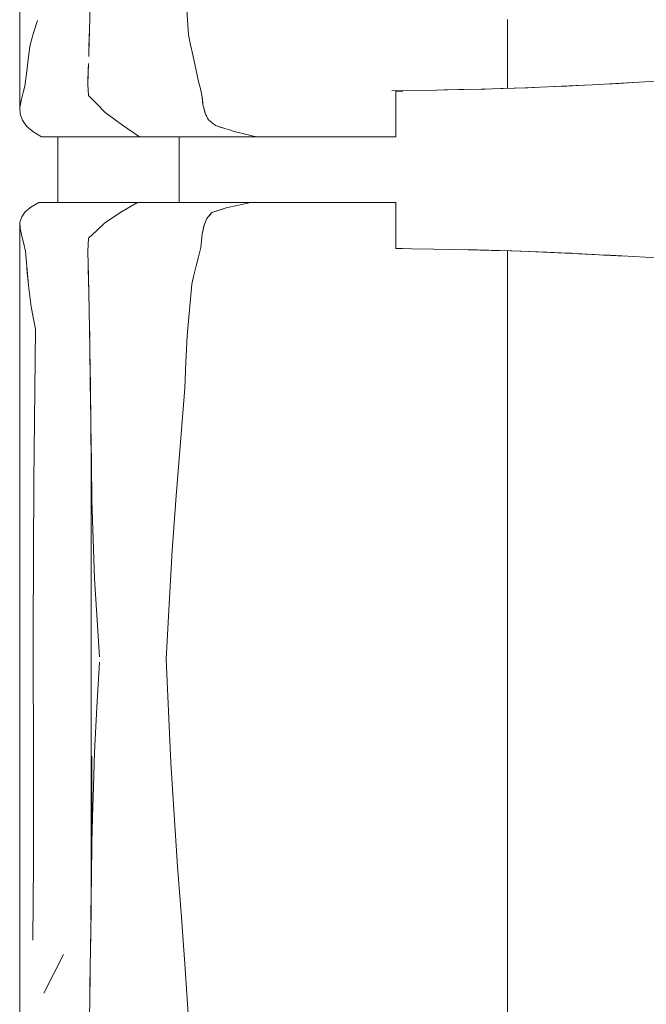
# Model space of a CAD drawing. Header units: millimetres. Extents: x -261 to 187, y -214 to 106.
# Tile 850 of 1056: x -199.671 to -199.289, y 9.912 to 10.514. Entities that reach past the tile are written whole.
import ezdxf

# ---------------------------------------------------------------- set-up
doc = ezdxf.new("R2010")
doc.units = ezdxf.units.MM
doc.header["$LTSCALE"] = 0.005
doc.header["$MEASUREMENT"] = 0
doc.layers.add('IFC-Elemento de mobília-Contorno', color=9, linetype='Continuous', lineweight=5)
doc.layers.add('IFC-Laje-Contorno', color=9, linetype='Continuous', lineweight=5)

msp = doc.modelspace()

# ---------------------------------------------------------------- linework, layer by layer
at = {"layer": 'IFC-Elemento de mobília-Contorno', "lineweight": 5}
for p, q in [((-199.67117, 10.62763), (-199.67109, 10.46001)), ((-199.62845, 10.51345), (-199.62827, 10.52437)), ((-199.56916, 10.51967), (-199.56822, 10.50434)), ((-199.62876, 10.50231), (-199.62845, 10.51345)), ((-199.37331, 10.47161), (-199.37331, 10.51369)), ((-199.66285, 10.50558), (-199.66035, 10.51307)), ((-199.62862, 10.50581), (-199.62852, 10.51082)), ((-199.66473, 10.49826), (-199.66285, 10.50558)), ((-199.62906, 10.49116), (-199.62876, 10.50231)), ((-199.62889, 10.49746), (-199.62862, 10.50581)), ((-199.56822, 10.50434), (-199.56689, 10.49818)), ((-199.66591, 10.49115), (-199.66473, 10.49826)), ((-199.56689, 10.49818), (-199.56556, 10.49201)), ((-199.66693, 10.48205), (-199.66591, 10.49115)), ((-199.56556, 10.49201), (-199.56289, 10.47968)), ((-199.62945, 10.48042), (-199.62923, 10.4869)), ((-199.62936, 10.48317), (-199.62931, 10.48448)), ((-199.66796, 10.47296), (-199.66693, 10.48205)), ((-199.62967, 10.47394), (-199.62945, 10.48042)), ((-199.62966, 10.47518), (-199.62936, 10.48317)), ((-199.56289, 10.47968), (-199.56216, 10.47664)), ((-199.669, 10.46902), (-199.66796, 10.47296)), ((-199.62967, 10.47394), (-199.6291, 10.46722)), ((-199.62966, 10.47518), (-199.62964, 10.47489)), ((-199.56216, 10.47664), (-199.56143, 10.47361)), ((-199.56143, 10.47361), (-199.56069, 10.47058)), ((-199.38946, 10.47112), (-199.37597, 10.47152)), ((-199.37745, 10.47147), (-199.36869, 10.47176)), ((-199.3768, 10.47149), (-199.3765, 10.4715)), ((-199.3765, 10.4715), (-199.36869, 10.47176)), ((-199.37597, 10.47152), (-199.36247, 10.47192)), ((-199.36869, 10.47176), (-199.36089, 10.47202)), ((-199.36247, 10.47192), (-199.34891, 10.47249)), ((-199.36089, 10.47202), (-199.35712, 10.47214)), ((-199.34891, 10.47249), (-199.33534, 10.47307)), ((-199.34494, 10.47266), (-199.32665, 10.47352)), ((-199.34494, 10.47266), (-199.3371, 10.47303)), ((-199.3371, 10.47303), (-199.32666, 10.47352)), ((-199.33534, 10.47307), (-199.32137, 10.4738)), ((-199.32137, 10.4738), (-199.30739, 10.47452)), ((-199.31322, 10.47422), (-199.30511, 10.47467)), ((-199.30739, 10.47452), (-199.29287, 10.47534)), ((-199.30511, 10.47467), (-199.29711, 10.47511)), ((-199.30511, 10.47467), (-199.29711, 10.47511)), ((-199.30013, 10.47493), (-199.29287, 10.47534)), ((-199.29711, 10.47511), (-199.29287, 10.47534)), ((-199.29287, 10.47534), (-199.27835, 10.47616)), ((-199.67004, 10.46509), (-199.669, 10.46902)), ((-199.6291, 10.46722), (-199.62405, 10.46209)), ((-199.56069, 10.47058), (-199.55996, 10.46754)), ((-199.55996, 10.46754), (-199.55979, 10.46605)), ((-199.55979, 10.46605), (-199.55929, 10.46157)), ((-199.55979, 10.46605), (-199.55946, 10.46306)), ((-199.44395, 10.4702), (-199.41651, 10.47061)), ((-199.4415, 10.47001), (-199.43932, 10.47001)), ((-199.4415, 10.4552), (-199.4415, 10.47001)), ((-199.43932, 10.47001), (-199.43734, 10.47001)), ((-199.41664, 10.4706), (-199.40299, 10.47086)), ((-199.41183, 10.4707), (-199.39989, 10.47093)), ((-199.40299, 10.47086), (-199.38946, 10.47112)), ((-199.39989, 10.47093), (-199.38692, 10.47119)), ((-199.67109, 10.46001), (-199.67004, 10.46509)), ((-199.67109, 10.46001), (-199.67094, 10.4559)), ((-199.62405, 10.46209), (-199.61901, 10.45696)), ((-199.55946, 10.46306), (-199.55929, 10.46157)), ((-199.55929, 10.46157), (-199.55895, 10.46031)), ((-199.55895, 10.46031), (-199.55827, 10.4578)), ((-199.55895, 10.46031), (-199.55861, 10.45906)), ((-199.67094, 10.4559), (-199.66957, 10.45218)), ((-199.61901, 10.45696), (-199.60846, 10.44912)), ((-199.55861, 10.45906), (-199.55793, 10.45654)), ((-199.55827, 10.4578), (-199.55793, 10.45654)), ((-199.55793, 10.45654), (-199.55744, 10.45551)), ((-199.55744, 10.45551), (-199.55695, 10.45449)), ((-199.55744, 10.45551), (-199.55646, 10.45346)), ((-199.55646, 10.45346), (-199.55597, 10.45243)), ((-199.4415, 10.44195), (-199.4415, 10.4552)), ((-199.66957, 10.45218), (-199.66708, 10.44863)), ((-199.66708, 10.44863), (-199.66325, 10.44523)), ((-199.60846, 10.44912), (-199.59796, 10.44195)), ((-199.55597, 10.45243), (-199.55486, 10.45153)), ((-199.55486, 10.45153), (-199.55376, 10.45064)), ((-199.55376, 10.45064), (-199.55155, 10.44884)), ((-199.55155, 10.44884), (-199.54869, 10.44796)), ((-199.55155, 10.44884), (-199.54584, 10.44709)), ((-199.54869, 10.44796), (-199.54584, 10.44709)), ((-199.66325, 10.44523), (-199.66059, 10.44359)), ((-199.66059, 10.44359), (-199.65793, 10.44195)), ((-199.65793, 10.44195), (-199.59796, 10.44195)), ((-199.59796, 10.44195), (-199.55668, 10.44195)), ((-199.57373, 10.40188), (-199.57373, 10.44195)), ((-199.55668, 10.44195), (-199.52662, 10.44195)), ((-199.54584, 10.44709), (-199.54299, 10.44621)), ((-199.54299, 10.44621), (-199.54014, 10.44532)), ((-199.54014, 10.44532), (-199.53, 10.4428)), ((-199.54014, 10.44532), (-199.53338, 10.44364)), ((-199.54014, 10.44532), (-199.53676, 10.44448)), ((-199.53676, 10.44448), (-199.53338, 10.44364)), ((-199.53, 10.4428), (-199.52662, 10.44195)), ((-199.52662, 10.44195), (-199.52465, 10.44195)), ((-199.52465, 10.44195), (-199.52269, 10.44195)), ((-199.52269, 10.44195), (-199.52076, 10.44195)), ((-199.52076, 10.44195), (-199.51883, 10.44195)), ((-199.51883, 10.44195), (-199.51692, 10.44195)), ((-199.51692, 10.44195), (-199.515, 10.44195)), ((-199.515, 10.44195), (-199.51307, 10.44195)), ((-199.51307, 10.44195), (-199.51112, 10.44195)), ((-199.51112, 10.44195), (-199.50914, 10.44195)), ((-199.50914, 10.44195), (-199.50713, 10.44195)), ((-199.50713, 10.44195), (-199.50507, 10.44195)), ((-199.50507, 10.44195), (-199.50296, 10.44195)), ((-199.50296, 10.44195), (-199.50081, 10.44195)), ((-199.50081, 10.44195), (-199.49862, 10.44195)), ((-199.49862, 10.44195), (-199.49643, 10.44195)), ((-199.49643, 10.44195), (-199.49424, 10.44195)), ((-199.49424, 10.44195), (-199.49209, 10.44195)), ((-199.49209, 10.44195), (-199.48998, 10.44195)), ((-199.48998, 10.44195), (-199.48795, 10.44195)), ((-199.48795, 10.44195), (-199.48601, 10.44195)), ((-199.48601, 10.44195), (-199.48418, 10.44195)), ((-199.48418, 10.44195), (-199.48245, 10.44195)), ((-199.48245, 10.44195), (-199.48079, 10.44195)), ((-199.48079, 10.44195), (-199.47916, 10.44195)), ((-199.47916, 10.44195), (-199.47754, 10.44195)), ((-199.47754, 10.44195), (-199.47589, 10.44195)), ((-199.47589, 10.44195), (-199.47417, 10.44195)), ((-199.47417, 10.44195), (-199.47236, 10.44195)), ((-199.47236, 10.44195), (-199.47042, 10.44195)), ((-199.47042, 10.44195), (-199.46834, 10.44195)), ((-199.46834, 10.44195), (-199.46616, 10.44195)), ((-199.46616, 10.44195), (-199.46387, 10.44195)), ((-199.46387, 10.44195), (-199.46149, 10.44195)), ((-199.46149, 10.44195), (-199.45904, 10.44195)), ((-199.45904, 10.44195), (-199.45653, 10.44195)), ((-199.45653, 10.44195), (-199.45398, 10.44195)), ((-199.45398, 10.44195), (-199.45139, 10.44195)), ((-199.45139, 10.44195), (-199.44882, 10.44195)), ((-199.44882, 10.44195), (-199.44628, 10.44195)), ((-199.44628, 10.44195), (-199.44383, 10.44195)), ((-199.44383, 10.44195), (-199.4415, 10.44195)), ((-199.66435, 10.39909), (-199.65949, 10.40188)), ((-199.65949, 10.40188), (-199.59924, 10.40188)), ((-199.60934, 10.39594), (-199.59924, 10.40188)), ((-199.59924, 10.40188), (-199.53008, 10.40188)), ((-199.58398, 10.40188), (-199.57373, 10.40188)), ((-199.54511, 10.39855), (-199.53008, 10.40188)), ((-199.54511, 10.39855), (-199.5376, 10.40021)), ((-199.5376, 10.40021), (-199.53008, 10.40188)), ((-199.5376, 10.40021), (-199.53384, 10.40105)), ((-199.53384, 10.40105), (-199.53008, 10.40188)), ((-199.53178, 10.40188), (-199.52877, 10.40188)), ((-199.53008, 10.40188), (-199.5281, 10.40188)), ((-199.52877, 10.40188), (-199.52595, 10.40188)), ((-199.5281, 10.40188), (-199.52613, 10.40188)), ((-199.52613, 10.40188), (-199.52417, 10.40188)), ((-199.52417, 10.40188), (-199.52224, 10.40188)), ((-199.52224, 10.40188), (-199.52032, 10.40188)), ((-199.52032, 10.40188), (-199.51842, 10.40188)), ((-199.51842, 10.40188), (-199.51651, 10.40188)), ((-199.51651, 10.40188), (-199.5146, 10.40188)), ((-199.5146, 10.40188), (-199.51268, 10.40188)), ((-199.51268, 10.40188), (-199.51074, 10.40188)), ((-199.51074, 10.40188), (-199.50878, 10.40188)), ((-199.50878, 10.40188), (-199.50677, 10.40188)), ((-199.50677, 10.40188), (-199.50472, 10.40188)), ((-199.50472, 10.40188), (-199.50262, 10.40188)), ((-199.50262, 10.40188), (-199.50047, 10.40188)), ((-199.50047, 10.40188), (-199.4983, 10.40188)), ((-199.4983, 10.40188), (-199.49612, 10.40188)), ((-199.49612, 10.40188), (-199.49395, 10.40188)), ((-199.49395, 10.40188), (-199.49182, 10.40188)), ((-199.49182, 10.40188), (-199.48974, 10.40188)), ((-199.48974, 10.40188), (-199.48773, 10.40188)), ((-199.48773, 10.40188), (-199.48582, 10.40188)), ((-199.48582, 10.40188), (-199.48401, 10.40188)), ((-199.48401, 10.40188), (-199.4823, 10.40188)), ((-199.4823, 10.40188), (-199.48066, 10.40188)), ((-199.48066, 10.40188), (-199.47905, 10.40188)), ((-199.47905, 10.40188), (-199.47743, 10.40188)), ((-199.47743, 10.40188), (-199.47579, 10.40188)), ((-199.47579, 10.40188), (-199.47408, 10.40188)), ((-199.47408, 10.40188), (-199.47228, 10.40188)), ((-199.47228, 10.40188), (-199.47034, 10.40188)), ((-199.47034, 10.40188), (-199.46828, 10.40188)), ((-199.46828, 10.40188), (-199.46611, 10.40188)), ((-199.46611, 10.40188), (-199.46383, 10.40188)), ((-199.46383, 10.40188), (-199.46148, 10.40188)), ((-199.46148, 10.40188), (-199.45904, 10.40188)), ((-199.45904, 10.40188), (-199.45655, 10.40188)), ((-199.45655, 10.40188), (-199.45402, 10.40188)), ((-199.45402, 10.40188), (-199.45145, 10.40188)), ((-199.45145, 10.40188), (-199.44889, 10.40188)), ((-199.44889, 10.40188), (-199.44637, 10.40188)), ((-199.44637, 10.40188), (-199.44394, 10.40188)), ((-199.44394, 10.40188), (-199.44161, 10.40188)), ((-199.44161, 10.38862), (-199.44161, 10.40188)), ((-199.67108, 10.38986), (-199.66994, 10.39318)), ((-199.66994, 10.39318), (-199.66775, 10.39622)), ((-199.66775, 10.39622), (-199.66435, 10.39909)), ((-199.61949, 10.38927), (-199.60934, 10.39594)), ((-199.55614, 10.39305), (-199.55389, 10.3957)), ((-199.55614, 10.39305), (-199.55539, 10.39393)), ((-199.55539, 10.39393), (-199.55389, 10.3957)), ((-199.55539, 10.39393), (-199.55464, 10.39482)), ((-199.55464, 10.39482), (-199.55389, 10.3957)), ((-199.55389, 10.3957), (-199.54511, 10.39855)), ((-199.55389, 10.3957), (-199.54731, 10.39784)), ((-199.54731, 10.39784), (-199.54511, 10.39855)), ((-199.67119, 10.23643), (-199.67108, 10.38986)), ((-199.67108, 10.38986), (-199.671, 10.38616)), ((-199.6243, 10.38465), (-199.61949, 10.38927)), ((-199.55917, 10.38542), (-199.55862, 10.38808)), ((-199.55889, 10.38675), (-199.55862, 10.38808)), ((-199.55862, 10.38808), (-199.55732, 10.39114)), ((-199.55732, 10.39114), (-199.55688, 10.39216)), ((-199.55688, 10.39216), (-199.55614, 10.39305)), ((-199.44161, 10.37383), (-199.44161, 10.38862)), ((-199.671, 10.38616), (-199.6698, 10.38131)), ((-199.6698, 10.38131), (-199.66873, 10.37673)), ((-199.6291, 10.38002), (-199.6243, 10.38465)), ((-199.55994, 10.38066), (-199.55972, 10.38276)), ((-199.55972, 10.38276), (-199.55917, 10.38542)), ((-199.55972, 10.38276), (-199.55944, 10.38409)), ((-199.55944, 10.38409), (-199.55917, 10.38542)), ((-199.55917, 10.38542), (-199.55889, 10.38675)), ((-199.66873, 10.37673), (-199.66766, 10.37216)), ((-199.62967, 10.3722), (-199.62938, 10.37611)), ((-199.62966, 10.37204), (-199.62938, 10.37603)), ((-199.62938, 10.37611), (-199.6291, 10.38002)), ((-199.62938, 10.37603), (-199.6291, 10.38002)), ((-199.5606, 10.37435), (-199.56038, 10.37646)), ((-199.56038, 10.37646), (-199.56016, 10.37856)), ((-199.56016, 10.37856), (-199.55994, 10.38066)), ((-199.66766, 10.37216), (-199.66591, 10.35121)), ((-199.62966, 10.37204), (-199.6292, 10.35597)), ((-199.62966, 10.37204), (-199.62943, 10.36401)), ((-199.56199, 10.36876), (-199.5606, 10.37435)), ((-199.44161, 10.37383), (-199.43942, 10.37383)), ((-199.44161, 10.37377), (-199.43183, 10.37363)), ((-199.43942, 10.37383), (-199.43743, 10.37383)), ((-199.43183, 10.37363), (-199.41824, 10.37343)), ((-199.41824, 10.37343), (-199.40492, 10.37318)), ((-199.41642, 10.37338), (-199.40492, 10.37318)), ((-199.40492, 10.37318), (-199.39159, 10.37293)), ((-199.39743, 10.37304), (-199.38318, 10.37266)), ((-199.39159, 10.37293), (-199.37831, 10.37255)), ((-199.38318, 10.37266), (-199.37058, 10.37232)), ((-199.37831, 10.37255), (-199.36504, 10.37217)), ((-199.37331, 10.37241), (-199.37331, 10.33957)), ((-199.36556, 10.37218), (-199.34913, 10.37148)), ((-199.36556, 10.37218), (-199.34913, 10.37148)), ((-199.36504, 10.37217), (-199.35164, 10.37161)), ((-199.35164, 10.37161), (-199.33823, 10.37105)), ((-199.34913, 10.37148), (-199.34058, 10.37112)), ((-199.34058, 10.37112), (-199.33428, 10.37085)), ((-199.33823, 10.37105), (-199.32445, 10.37035)), ((-199.33823, 10.37105), (-199.31756, 10.36999)), ((-199.33134, 10.3707), (-199.32445, 10.37035)), ((-199.32461, 10.37036), (-199.31756, 10.36999)), ((-199.32316, 10.37028), (-199.3147, 10.36982)), ((-199.31756, 10.36999), (-199.31067, 10.36964)), ((-199.3147, 10.36982), (-199.30604, 10.36936)), ((-199.31067, 10.36964), (-199.30353, 10.36923)), ((-199.30604, 10.36936), (-199.30165, 10.36912)), ((-199.30353, 10.36923), (-199.28925, 10.36843)), ((-199.62944, 10.3644), (-199.62922, 10.35661)), ((-199.56477, 10.35758), (-199.56338, 10.36318)), ((-199.56338, 10.36318), (-199.56199, 10.36876)), ((-199.29639, 10.36883), (-199.28925, 10.36843)), ((-199.28925, 10.36843), (-199.28211, 10.36803)), ((-199.66678, 10.36168), (-199.66591, 10.35121)), ((-199.62931, 10.35975), (-199.6292, 10.35597)), ((-199.56616, 10.35199), (-199.56477, 10.35758)), ((-199.66591, 10.35121), (-199.66422, 10.33813)), ((-199.62922, 10.35661), (-199.62897, 10.34642)), ((-199.6292, 10.35597), (-199.62894, 10.34517)), ((-199.56754, 10.33625), (-199.56616, 10.35199)), ((-199.62897, 10.34642), (-199.62872, 10.33622)), ((-199.37331, 10.30343), (-199.37331, 10.33957)), ((-199.66422, 10.33813), (-199.66144, 10.32448)), ((-199.62872, 10.33622), (-199.62835, 10.31309)), ((-199.6287, 10.33496), (-199.62869, 10.33437)), ((-199.62869, 10.33437), (-199.62846, 10.31972)), ((-199.56892, 10.3205), (-199.56754, 10.33625)), ((-199.66258, 10.23197), (-199.66144, 10.32448)), ((-199.56967, 10.30447), (-199.56892, 10.3205)), ((-199.62835, 10.31309), (-199.62807, 10.29224)), ((-199.62834, 10.3122), (-199.62833, 10.31188)), ((-199.62833, 10.31188), (-199.62804, 10.28988)), ((-199.57042, 10.28843), (-199.56967, 10.30447)), ((-199.37331, 10.26762), (-199.37331, 10.30343)), ((-199.62807, 10.29224), (-199.62792, 10.2809)), ((-199.62804, 10.28988), (-199.62773, 10.26674)), ((-199.57298, 10.25543), (-199.57042, 10.28843)), ((-199.62792, 10.2809), (-199.62777, 10.26955)), ((-199.62777, 10.26955), (-199.6277, 10.26408)), ((-199.37334, 10.24098), (-199.37331, 10.26762)), ((-199.62773, 10.26674), (-199.62743, 10.24311)), ((-199.62768, 10.2624), (-199.62745, 10.24518)), ((-199.57561, 10.22263), (-199.57298, 10.25543)), ((-199.62745, 9.98406), (-199.62745, 10.24518)), ((-199.62743, 10.24311), (-199.62714, 10.21996)), ((-199.37334, 10.24098), (-199.37331, 10.21113)), ((-199.67119, 10.23643), (-199.67117, 10.02648)), ((-199.66288, 10.1396), (-199.66258, 10.23197)), ((-199.62714, 10.21996), (-199.62561, 10.1723)), ((-199.578, 10.18935), (-199.57561, 10.22263)), ((-199.37331, 10.17498), (-199.37331, 10.21113)), ((-199.57993, 10.15648), (-199.578, 10.18935)), ((-199.62561, 10.1723), (-199.62253, 10.1243)), ((-199.37332, 10.13957), (-199.37331, 10.17498)), ((-199.58173, 10.123), (-199.57993, 10.15648)), ((-199.66288, 10.1396), (-199.66268, 10.05145)), ((-199.37332, 10.13957), (-199.37331, 10.10748)), ((-199.58173, 10.123), (-199.58036, 10.09116)), ((-199.62401, 10.09353), (-199.62253, 10.12118)), ((-199.37331, 10.07001), (-199.37331, 10.10748)), ((-199.62548, 10.06588), (-199.62401, 10.09353)), ((-199.58036, 10.09116), (-199.57893, 10.05963)), ((-199.37335, 10.02094), (-199.37331, 10.07001)), ((-199.62714, 10.01086), (-199.62714, 10.06372)), ((-199.62631, 10.03837), (-199.62548, 10.06588)), ((-199.57893, 10.05963), (-199.57695, 10.02777)), ((-199.66268, 10.05145), (-199.66266, 9.99818)), ((-199.62646, 10.03357), (-199.62631, 10.03837)), ((-199.62714, 10.01086), (-199.62646, 10.03357)), ((-199.67117, 10.02648), (-199.67109, 9.85887)), ((-199.57695, 10.02777), (-199.57476, 9.99625)), ((-199.37335, 10.02094), (-199.37331, 9.98892)), ((-199.62739, 9.98939), (-199.62714, 10.01086)), ((-199.66308, 9.95139), (-199.66266, 9.99818)), ((-199.57476, 9.99625), (-199.57235, 9.96534)), ((-199.62766, 9.96734), (-199.62739, 9.98939)), ((-199.37332, 9.95445), (-199.37331, 9.98892)), ((-199.62765, 9.968), (-199.62745, 9.98406)), ((-199.62778, 9.95774), (-199.62765, 9.968)), ((-199.6277, 9.96389), (-199.62766, 9.96734)), ((-199.57235, 9.96534), (-199.57009, 9.93384)), ((-199.62793, 9.94594), (-199.62778, 9.95774)), ((-199.62793, 9.94623), (-199.62782, 9.95444)), ((-199.37332, 9.95445), (-199.37331, 9.91254)), ((-199.65646, 9.91897), (-199.6445, 9.94254)), ((-199.64848, 9.93468), (-199.6445, 9.94254)), ((-199.62809, 9.93413), (-199.62793, 9.94594)), ((-199.62799, 9.9419), (-199.62793, 9.94623)), ((-199.62827, 9.92322), (-199.62809, 9.93413)), ((-199.62822, 9.92535), (-199.62813, 9.93169)), ((-199.57009, 9.93384), (-199.56916, 9.91852)), ((-199.62833, 9.91968), (-199.62822, 9.92535)), ((-199.62845, 9.91231), (-199.62827, 9.92322)), ((-199.56916, 9.91852), (-199.56822, 9.9032)), ((-199.62876, 9.90116), (-199.62845, 9.91231)), ((-199.37331, 9.87047), (-199.37331, 9.91254))]:
    msp.add_line(p, q, dxfattribs=at)
at = {"layer": 'IFC-Laje-Contorno', "lineweight": 5}
msp.add_line((-199.64781, 10.40188), (-199.64781, 10.44195), dxfattribs=at)

doc.saveas('drawing.dxf')
